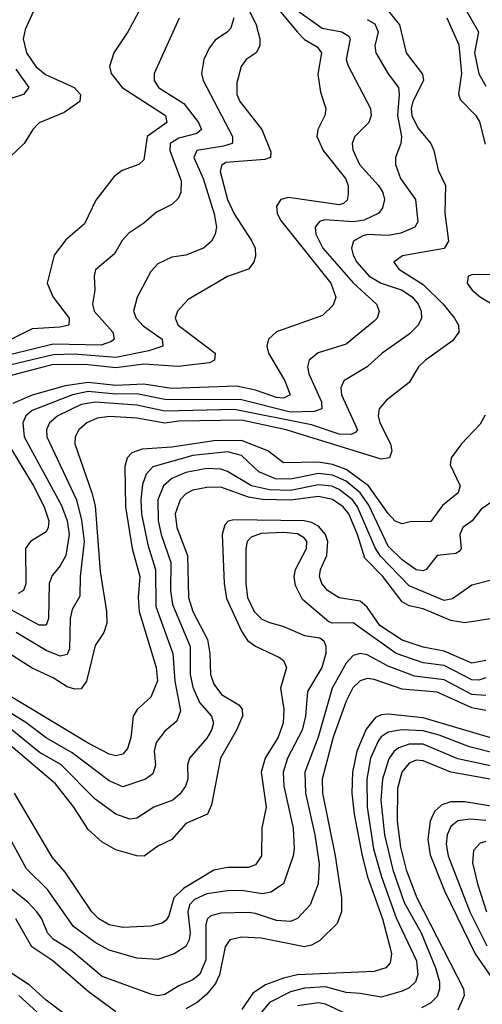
# Model space of a CAD drawing. Header units: inches. Extents: x 990535 to 1117859, y 769386 to 892122.
# Tile 945 of 1056: x 1067954 to 1069280, y 875225 to 878044. Entities that reach past the tile are written whole.
import ezdxf

# ---------------------------------------------------------------- set-up
doc = ezdxf.new("R2010")
doc.units = ezdxf.units.IN
doc.header["$MEASUREMENT"] = 0
doc.layers.add('B0867', color=7, linetype='Continuous')

msp = doc.modelspace()

# ---------------------------------------------------------------- linework, layer by layer
at = {"layer": 'B0867', "color": 5}
for points, elevation in [([(1068017.7, 878122.3), (1067970, 878016.3), (1067964.2, 877990), (1067973.3, 877950), (1068000.3, 877910), (1068027.9, 877887.9), (1068110.5, 877850), (1068128.4, 877830), (1068126.8, 877810), (1068081.4, 877778.6), (1068010, 877748.7), (1067991.9, 877730), (1067967, 877690), (1067927.7, 877652.3)], 3680), ([(1068592.9, 878110), (1068631.6, 878030), (1068642.6, 877990), (1068642, 877970), (1068631.7, 877950), (1068602.7, 877930), (1068588.4, 877910), (1068576.6, 877863.4), (1068576.6, 877830), (1068585.2, 877810), (1068647.6, 877730), (1068673.9, 877666.1), (1068672.7, 877650), (1068656.3, 877643.7), (1068544.8, 877635.2), (1068532.6, 877627.4), (1068528.5, 877610), (1068549.7, 877529.7), (1068569, 877489), (1068619.1, 877410), (1068628.5, 877390), (1068630, 877367.3), (1068624.6, 877350), (1068609.6, 877330.4), (1068550, 877309.4), (1068436.9, 877243.1), (1068406.7, 877210), (1068399.8, 877190), (1068408.6, 877170), (1068514.3, 877090), (1068512.4, 877070), (1068497.8, 877062.2), (1068408.2, 877051.8), (1068310, 877058.1), (1068230, 877047.8), (1068150, 877056.6), (1068050, 877057.2), (1067870.1, 877010)], 3780), ([(1069010.1, 878070), (1069042.3, 878030), (1069061.9, 877950), (1069108.4, 877888.4), (1069110.8, 877870), (1069080.2, 877810), (1069075.9, 877790), (1069077.8, 877770), (1069094.7, 877734.7), (1069131.8, 877690), (1069140.7, 877670), (1069153.3, 877613.3), (1069174.6, 877570), (1069172.2, 877490), (1069183.1, 877410), (1069170.3, 877389.7), (1069051.5, 877368.5), (1069026.6, 877350), (1069040.1, 877330), (1069110, 877285.9), (1069167.8, 877230), (1069200.5, 877190), (1069211.1, 877170), (1069212.3, 877150), (1069194.8, 877125.2), (1069117.3, 877070), (1069097.3, 877050), (1069070, 877006), (1069005.3, 876954.7), (1068984.2, 876930), (1068980.9, 876910), (1068986, 876890), (1069016.6, 876830), (1069020.6, 876810), (1069013.8, 876790), (1068990, 876786.4), (1068717.7, 876870), (1068590, 876897.3), (1068410, 876894.7), (1068370, 876889.6), (1068290, 876903.9), (1068212.1, 876907.9), (1068176.4, 876903.6), (1068146.5, 876890), (1068124, 876870), (1068113.3, 876850), (1068112.2, 876830), (1068161.2, 876690), (1068170, 876652.9), (1068184.5, 876464.5), (1068203.1, 876350), (1068203.7, 876316.3), (1068195, 876290), (1068170, 876252.6), (1068145.2, 876150), (1068130, 876128.9), (1068112.4, 876127.6), (1068090, 876134.7), (1068050, 876160.1), (1067990, 876188.1), (1067903.1, 876243.1)], 3880), ([(1068750.8, 878070), (1068820.4, 878020.4), (1068876.9, 878010), (1068896.9, 877996.9), (1068901.1, 877990), (1068889.6, 877930), (1068894.3, 877914.3), (1068959.8, 877790), (1068961.7, 877770), (1068954.6, 877750), (1068914.5, 877710), (1068906.6, 877690), (1068908.4, 877671.6), (1068928.2, 877630), (1068982.1, 877570), (1068994.6, 877550), (1068999.2, 877530), (1068994.2, 877505.8), (1068982.8, 877490), (1068941.1, 877470), (1068910, 877465.6), (1068828.4, 877471.6), (1068813.6, 877466.4), (1068801, 877450), (1068803, 877430), (1068823, 877390), (1068910, 877291), (1068977, 877230), (1068983.8, 877210), (1068978, 877190), (1068970, 877180.9), (1068890, 877115), (1068809.3, 877090.7), (1068783.2, 877070), (1068778.7, 877050), (1068783, 877030), (1068818.5, 876950), (1068819.8, 876930), (1068797.7, 876922.3), (1068730, 876921), (1068590, 876956.1), (1068370, 876957.3), (1068290, 876973.4), (1068230, 876971.8), (1068150, 876979.6), (1068105.2, 876970), (1067990, 876925.9), (1067972, 876910), (1067963.3, 876890), (1067966.8, 876850), (1068073.6, 876653.6), (1068090, 876610), (1068096.2, 876570), (1068086.1, 876510), (1068070, 876480.5), (1068047.2, 876452.8), (1068038.9, 876430), (1068036.4, 876330), (1068029.5, 876310.5), (1068010, 876310.8), (1067930, 876354.3)], 3840), ([(1068301.6, 878078.4), (1068263.5, 878010), (1068223.5, 877950), (1068211.3, 877910), (1068216.4, 877890), (1068247.4, 877850), (1068371.6, 877770), (1068375.6, 877750), (1068318.9, 877710), (1068310, 877642.7), (1068295.6, 877630), (1068247.5, 877612.5), (1068224.8, 877595.2), (1068172.1, 877528), (1068139.7, 877460.3), (1068086, 877414), (1068052.5, 877370), (1068032.9, 877290), (1068050.1, 877250), (1068095.7, 877190), (1068095.2, 877170), (1068070, 877163.7), (1067990, 877159.5), (1067931, 877130)], 3720), ([(1068682.7, 878090), (1068750, 878008.3), (1068770, 877987.7), (1068806.8, 877966.8), (1068819.2, 877950), (1068808.9, 877888.9), (1068816.5, 877836.5), (1068831.8, 877790), (1068828.6, 877770), (1068808.7, 877730), (1068806, 877710), (1068823.6, 877670), (1068887.6, 877590), (1068895.2, 877570), (1068895.2, 877544.8), (1068892.7, 877527.3), (1068882.3, 877517.7), (1068870, 877514.2), (1068724.7, 877535.3), (1068702.3, 877530), (1068689.7, 877510.3), (1068691.9, 877490), (1068701.7, 877470), (1068846, 877290), (1068860.1, 877250), (1068852.7, 877227.3), (1068822.2, 877197.8), (1068690, 877150.5), (1068666.8, 877130), (1068662.4, 877110), (1068667, 877090), (1068714, 877010), (1068729.5, 876970), (1068710, 876960.3), (1068690, 876963.1), (1068630, 876984.1), (1068575, 876995), (1068390, 876988.9), (1068310, 877001.1), (1068230, 876997.4), (1068150, 877005.9), (1068084.4, 876995.6), (1067990, 876969.8), (1067934.2, 876945.8)], 3820), ([(1069232.9, 878072.9), (1069268.8, 878010), (1069257.6, 877950), (1069270, 877889.3), (1069290, 877854.1)], 3940), ([(1068568, 878050), (1068559.4, 878020.6), (1068550, 878009.3), (1068514.3, 877985.7), (1068497, 877963), (1068481.3, 877930), (1068475, 877890), (1068479.5, 877870), (1068564.1, 877710), (1068563.9, 877696.1), (1068562.7, 877690), (1068538, 877682), (1068462, 877670), (1068452.6, 877650), (1068479.9, 877590), (1068511, 877489), (1068517.6, 877450), (1068514.5, 877430), (1068503.8, 877410), (1068481.1, 877390), (1068430, 877370.6), (1068390, 877364.4), (1068350, 877345.2), (1068330, 877323.9), (1068290.9, 877250), (1068279.8, 877210), (1068288, 877190), (1068308.2, 877168.2), (1068362, 877130), (1068364.1, 877110), (1068323.8, 877096.2), (1068230, 877077), (1068110, 877086.7), (1068050, 877085.3), (1067930, 877055.9)], 3760), ([(1068411.4, 878048.6), (1068339.8, 877890), (1068339.5, 877870), (1068352.1, 877850), (1068424.3, 877804.3), (1068466.6, 877750), (1068474.6, 877730), (1068461.7, 877718.3), (1068410, 877704.8), (1068385.5, 877690), (1068384, 877670), (1068417.2, 877582.8), (1068416.2, 877550), (1068407.9, 877532.1), (1068390, 877515.3), (1068346.5, 877493.5), (1068310, 877462), (1068266.9, 877433.1), (1068247.9, 877412.1), (1068225.9, 877374.1), (1068171.4, 877328.6), (1068167.3, 877310), (1068169.5, 877270), (1068163.1, 877230), (1068167.7, 877210), (1068221.3, 877150), (1068224.8, 877130), (1068217, 877123), (1068187.6, 877112.4), (1068050, 877115.8), (1067930, 877085.8)], 3740), ([(1068950, 878044.7), (1068972.1, 878032.1), (1068981, 878010), (1068972.2, 877970), (1068975.1, 877950), (1069009.8, 877889.8), (1069039.2, 877850), (1069041.8, 877830), (1069036.5, 877770), (1069048.4, 877710), (1069046.4, 877690), (1069030.8, 877650), (1069030.7, 877630), (1069045.1, 877590), (1069088.1, 877530), (1069094.8, 877465.2), (1069086.8, 877450), (1069046.6, 877433.4), (1069010, 877426.4), (1068950.7, 877429.3), (1068935.1, 877424.9), (1068910.8, 877410), (1068904.7, 877390), (1068909.2, 877370), (1068920.4, 877350), (1068955.1, 877310), (1068990, 877289.8), (1069050.1, 877270), (1069079.7, 877250), (1069096.2, 877230), (1069104.7, 877210), (1069105.7, 877190), (1069096.4, 877170), (1069070, 877143.6), (1068992.9, 877090), (1068949.4, 877050.6), (1068883, 877010), (1068874.6, 876990), (1068876.5, 876970), (1068922, 876870), (1068916.9, 876863.1), (1068903.7, 876856.3), (1068870, 876858), (1068790, 876884.4), (1068570, 876928.2), (1068370, 876923.8), (1068290, 876940.5), (1068170, 876949.2), (1068130, 876942.5), (1068063.3, 876910), (1068039.9, 876890), (1068030.5, 876870), (1068031.6, 876850), (1068116.7, 876670), (1068131.3, 876611.3), (1068138.4, 876550), (1068127.6, 876450), (1068126.6, 876393.4), (1068104.4, 876355.6), (1068098.7, 876330), (1068096.9, 876243), (1068090, 876226.4), (1068070, 876222.1), (1068030, 876238.5), (1067944.1, 876290)], 3860), ([(1069177.7, 878050), (1069212.6, 877972.6), (1069220, 877890), (1069211.9, 877831.9), (1069215.9, 877815.9), (1069260.8, 877770), (1069271.5, 877751.5), (1069288, 877688)], 3920), ([(1067943, 877903), (1067980.1, 877850), (1067964.9, 877830), (1067930, 877818.7)], 3660), ([(1069365, 877315), (1069250, 877314.3), (1069239.2, 877310), (1069236, 877290), (1069250.9, 877270), (1069275, 877250), (1069330, 877217.1)], 3920), ([(1069287.5, 876912.5), (1069273.3, 876886.7), (1069220.1, 876830), (1069190.1, 876790), (1069187.2, 876770), (1069216.2, 876710), (1069210.1, 876690), (1069166.1, 876653.9), (1069132.7, 876607.3), (1069073.4, 876606.6), (1069050, 876601.2), (1069030, 876608.6), (1069010, 876630.8), (1068953.8, 876710), (1068890, 876756.5), (1068850, 876771.3), (1068810, 876777.8), (1068710, 876776), (1068665.6, 876810), (1068590, 876839.7), (1068510, 876838.6), (1068390, 876820.9), (1068304.9, 876815.1), (1068275.7, 876804.3), (1068262.4, 876790), (1068255.2, 876764.8), (1068257.4, 876650), (1068276.8, 876530), (1068298.5, 876450), (1068293.4, 876390), (1068296.3, 876350), (1068345.4, 876190), (1068348.7, 876151.3), (1068330, 876104.4), (1068290.8, 876069.2), (1068279.6, 876050), (1068272.1, 875987.9), (1068262.6, 875957.4), (1068250, 875941.1), (1068230, 875936.3), (1068210, 875941.5), (1068150, 875973), (1067887.6, 876130)], 3920), ([(1067908.8, 876850), (1067993.8, 876710), (1068024, 876650), (1068037.1, 876610), (1068036.1, 876590), (1068030, 876578.4), (1067984.7, 876550), (1067970.7, 876530), (1067971.3, 876428.7), (1067964.6, 876410), (1067950, 876401.7)], 3820), ([(1069315.8, 876670), (1069276.8, 876643.2), (1069250.8, 876609.2), (1069224, 876590), (1069215.2, 876570), (1069219.5, 876530), (1069216.1, 876523.9), (1069204.3, 876515.7), (1069150.1, 876509.9), (1069119, 876470), (1069110, 876466.7), (1069090, 876469.3), (1069050, 876497.9), (1069010, 876537.1), (1068954.3, 876654.3), (1068930.2, 876690), (1068890, 876723.3), (1068850, 876740.7), (1068810, 876744.9), (1068730, 876728.6), (1068686.8, 876730), (1068639.4, 876750), (1068590, 876796.2), (1068550, 876806.9), (1068450, 876796.4), (1068336, 876764), (1068316.5, 876743.5), (1068306, 876714), (1068300.9, 876670), (1068302.9, 876630), (1068320.8, 876540.8), (1068343.1, 876470), (1068344.3, 876364.3), (1068392.7, 876230), (1068398.5, 876150), (1068414.5, 876065.5), (1068403.9, 876036.1), (1068370, 876007), (1068344.9, 875975.1), (1068339.3, 875950), (1068343.4, 875910), (1068335.2, 875884.8), (1068314.3, 875870), (1068250, 875847.8), (1068210, 875865), (1068104.8, 875944.8), (1068030, 875987.8), (1067971.7, 876031.7), (1067790, 876143.9)], 3940), ([(1069310, 876440.6), (1069250, 876425), (1069193.9, 876386.1), (1069170, 876381), (1069070, 876423.7), (1068988.4, 876508.4), (1068972.4, 876532.4), (1068922.5, 876650), (1068908, 876670), (1068870, 876699.5), (1068848.5, 876708.5), (1068810, 876712.5), (1068730, 876696.6), (1068670, 876698.2), (1068618.2, 876710), (1068550, 876751.2), (1068530, 876757.7), (1068490, 876759), (1068430, 876747.6), (1068389.7, 876730.3), (1068365.9, 876710), (1068350.3, 876670), (1068350.5, 876610), (1068359.2, 876570), (1068387.3, 876490), (1068385.8, 876410), (1068391.5, 876370), (1068442.5, 876250), (1068443, 876170), (1068450, 876133), (1068469.6, 876089.6), (1068503.4, 876050), (1068509.1, 876030), (1068503.6, 876010), (1068490, 875987.3), (1068441.1, 875930), (1068434.7, 875910), (1068435.7, 875870), (1068429.6, 875850), (1068413.3, 875826.7), (1068392.7, 875810), (1068338.5, 875790), (1068290, 875758.2), (1068270, 875755), (1068230, 875769.4), (1068170, 875812.5), (1068071.6, 875911.6), (1068010, 875947.4), (1067931.3, 876011.3)], 3960), ([(1069308.9, 876330), (1069230, 876317.1), (1069190, 876324.1), (1069110, 876357.6), (1069070, 876366.2), (1069050, 876377.3), (1068994.6, 876450), (1068943, 876503), (1068922.4, 876570), (1068897.3, 876630), (1068881.1, 876650), (1068850.7, 876670.7), (1068810, 876679.6), (1068730, 876668.6), (1068650, 876670.6), (1068610, 876677.5), (1068530, 876706.1), (1068490, 876705), (1068450, 876697.4), (1068430, 876687), (1068413.7, 876670), (1068399.9, 876630), (1068404.4, 876590), (1068434.7, 876510), (1068437.7, 876390), (1068450.1, 876350), (1068491.9, 876270), (1068499, 876230), (1068501.3, 876170), (1068510, 876141.8), (1068532.4, 876112.4), (1068582.4, 876082.4), (1068591.5, 876070), (1068592.4, 876050), (1068575.3, 876010), (1068529.8, 875930), (1068503.7, 875796.3), (1068492.3, 875770), (1068430, 875743.1), (1068390, 875697), (1068350, 875678), (1068310.4, 875649.6), (1068290, 875649.9), (1068230, 875667.8), (1068189.9, 875690), (1068150, 875725.4), (1068109.6, 875790), (1068056.4, 875856.4), (1067915.8, 875975.8)], 3980), ([(1069290.1, 876210), (1069250, 876202), (1069170, 876236.6), (1069110, 876247.7), (1069050, 876267.4), (1068986, 876310), (1068950, 876362.4), (1068930, 876379.9), (1068870, 876388.9), (1068835.9, 876410), (1068820.1, 876430), (1068813.5, 876450), (1068816.2, 876470), (1068833.8, 876510), (1068836.9, 876550), (1068830.3, 876570.3), (1068810, 876594.1), (1068790, 876604.9), (1068769.3, 876609.3), (1068567.3, 876612.7), (1068551.9, 876608.1), (1068542.1, 876597.9), (1068534.6, 876570), (1068540.1, 876430), (1068547, 876387), (1068590, 876293.3), (1068607.1, 876267.1), (1068630, 876250.5), (1068698.6, 876218.6), (1068710.2, 876210), (1068718.5, 876190), (1068701.2, 876130), (1068711.3, 876070), (1068709.5, 876030), (1068694.7, 875990), (1068657.5, 875930), (1068646.1, 875890), (1068659.9, 875790), (1068648.4, 875730), (1068647.2, 875650), (1068630, 875624.3), (1068610, 875616.7), (1068550, 875616.9), (1068510, 875609.6), (1068423, 875557), (1068396.1, 875530), (1068381.6, 875478.4), (1068374.1, 875465.9), (1068362.1, 875457.9), (1068330, 875448.5), (1068250, 875445.1), (1068210, 875453.2), (1068180.5, 875470), (1068160.6, 875490), (1068083.9, 875603.9), (1068047, 875647), (1067939.2, 875830)], 4020), ([(1069290, 876160.3), (1069270, 876153.5), (1069250, 876153.9), (1069170, 876195.4), (1069110, 876202.9), (1069033.2, 876230), (1068910, 876317.2), (1068850, 876316.1), (1068840.4, 876320.5), (1068764.1, 876384.1), (1068744, 876424), (1068740.5, 876450), (1068744.3, 876470), (1068776.4, 876530), (1068777.1, 876550), (1068770, 876559.7), (1068750, 876572.6), (1068710, 876576.6), (1068646.4, 876573.6), (1068617.6, 876562.4), (1068606.1, 876550), (1068602, 876530), (1068601.8, 876430), (1068607.2, 876390), (1068626.2, 876350), (1068648, 876328), (1068670, 876318.3), (1068707.7, 876307.7), (1068770, 876281.4), (1068814.6, 876274.6), (1068825.5, 876265.5), (1068831, 876251), (1068831.2, 876230), (1068819.7, 876190), (1068778.8, 876121.2), (1068772.9, 876050), (1068763.6, 876010), (1068721.2, 875930), (1068709.1, 875890), (1068710.7, 875850), (1068737.8, 875730), (1068740.5, 875670), (1068737.3, 875650), (1068709.7, 875570.3), (1068674.1, 875545.9), (1068650, 875542), (1068590, 875551.5), (1068550, 875550.6), (1068490, 875541.4), (1068454.6, 875525.4), (1068440.7, 875510), (1068436.3, 875490), (1068442.9, 875430), (1068439.9, 875410), (1068430, 875390.5), (1068396.5, 875370), (1068350, 875353.3), (1068290, 875357), (1068210, 875380.5), (1068170, 875402.1), (1068107.8, 875447.8), (1068033.7, 875553.7), (1067973.1, 875613.1), (1067932, 875690)], 4040), ([(1069290, 876109.5), (1069250, 876112.4), (1069170, 876154.3), (1069085.2, 876165.2), (1069010, 876193.7), (1068950, 876225.7), (1068930, 876229.9), (1068910, 876223.9), (1068890, 876202.3), (1068849.8, 876130), (1068809.1, 875990), (1068771.2, 875890), (1068772.7, 875830), (1068799.9, 875710), (1068812.3, 875627.7), (1068809.4, 875570.6), (1068786, 875510), (1068750, 875471.1), (1068730, 875462), (1068690, 875464.8), (1068630, 875485.6), (1068610, 875487.9), (1068530, 875486.4), (1068501.8, 875478.2), (1068491.4, 875468.6), (1068487.3, 875452.7), (1068487.3, 875352.7), (1068470, 875311.1), (1068450, 875295.1), (1068410, 875278.3), (1068370, 875253.4), (1068350, 875249.9), (1068330, 875254.4), (1068190, 875305.3), (1068100.6, 875380.6), (1068050, 875412.1), (1068034.2, 875430), (1068017.1, 875470), (1068003.3, 875490), (1067977.7, 875517.7), (1067911.5, 875570)], 4060), ([(1069290, 876066.3), (1069250, 876074.1), (1069150, 876118.9), (1069050, 876127.8), (1068970, 876155.6), (1068950, 876157.8), (1068930, 876151.4), (1068908.7, 876131.3), (1068890, 876093.3), (1068852.4, 875990), (1068821, 875870), (1068822.2, 875830), (1068857.7, 875650), (1068875.8, 875530), (1068876.5, 875490), (1068863.7, 875456.3), (1068813, 875407), (1068790, 875394.6), (1068770, 875390.2), (1068645.6, 875414.4), (1068590, 875417.5), (1068555.9, 875410), (1068543.1, 875390), (1068527.1, 875310), (1068514.9, 875285.1), (1068490, 875254.4), (1068462.3, 875230), (1068430, 875212.5)], 4080), ([(1069330, 875980.7), (1069110, 876045.5), (1069010, 876055.7), (1068990, 876054.3), (1068973.7, 876046.3), (1068946.7, 876013.3), (1068920.4, 875950), (1068907.4, 875890), (1068906.2, 875830), (1068912.6, 875770), (1068935.7, 875650), (1068950.8, 875590), (1068993.6, 875470), (1069015, 875390), (1069019.9, 875370), (1069016, 875344), (1069002.9, 875330), (1068970, 875318.7), (1068750.3, 875310), (1068710, 875300.4), (1068658.9, 875281.1), (1068622.5, 875257.5), (1068590.7, 875210)], 4120), ([(1069330, 875940.2), (1069242.7, 875962.7), (1069155.9, 875995.9), (1069110, 876008.3), (1069049.2, 876010.8), (1069010, 876004.6), (1068990, 875991.1), (1068981.2, 875978.8), (1068959.8, 875930), (1068949.1, 875870), (1068949.5, 875790), (1068968.2, 875670), (1068990.5, 875590.5), (1069032.8, 875472.8), (1069090.8, 875350), (1069094.9, 875310), (1069088.1, 875290), (1069070, 875272.7), (1069050, 875262.4), (1068990, 875245.2), (1068930, 875256.3), (1068890, 875258.6), (1068830, 875275), (1068770, 875271.6), (1068730, 875261), (1068669.9, 875230.1), (1068615.1, 875164.9)], 4140), ([(1069330, 875902), (1069210, 875928.2), (1069110, 875970), (1069070, 875970.2), (1069040.6, 875959.4), (1069027.6, 875950), (1069011.8, 875928.2), (1068994.1, 875870), (1068989.2, 875810), (1068999.2, 875710), (1069023.8, 875610), (1069056.3, 875516.3), (1069104.1, 875430), (1069146, 875330), (1069156.7, 875290), (1069156.7, 875270), (1069150, 875247.5), (1069131.5, 875228.5), (1069105.1, 875214.9)], 4160), ([(1069350, 875861.4), (1069189.6, 875889.6), (1069110, 875922.8), (1069090, 875924.1), (1069070, 875915.7), (1069049.2, 875890), (1069037, 875843), (1069035.8, 875750), (1069044.9, 875675.1), (1069062, 875610), (1069092, 875530), (1069226, 875270), (1069227.7, 875250), (1069210, 875208)], 4180), ([(1069310, 875791.6), (1069230, 875805.4), (1069190, 875805), (1069163.8, 875796.2), (1069142.8, 875777.2), (1069130, 875749.8), (1069123.2, 875696.8), (1069130, 875652.9), (1069171.2, 875550), (1069258.9, 875370), (1069315, 875290)], 4220), ([(1069290, 875751.8), (1069244.8, 875755.2), (1069209.8, 875750.2), (1069190, 875734.5), (1069178.6, 875710), (1069176, 875684), (1069181.5, 875650), (1069244.2, 875490), (1069292.7, 875392.7)], 4240), ([(1069290, 875691.8), (1069273.3, 875686.7), (1069254.8, 875665.2), (1069252, 875630), (1069265.5, 875570), (1069291.3, 875490)], 4260), ([(1068230, 875203.5), (1068150, 875261.7), (1068049.4, 875349.4), (1067989.2, 875390), (1067942.9, 875470)], 4080), ([(1068150, 875146), (1068030, 875237.3), (1067980.9, 875280.9), (1067907.1, 875330)], 4120), ([(1068003.6, 875203.6), (1067951.3, 875250)], 4140), ([(1068890, 875197.6), (1068830, 875226.1), (1068810, 875229.1), (1068750, 875220.9)], 4160)]:
    msp.add_lwpolyline(points, dxfattribs=dict(at, elevation=elevation))

doc.saveas('drawing.dxf')
